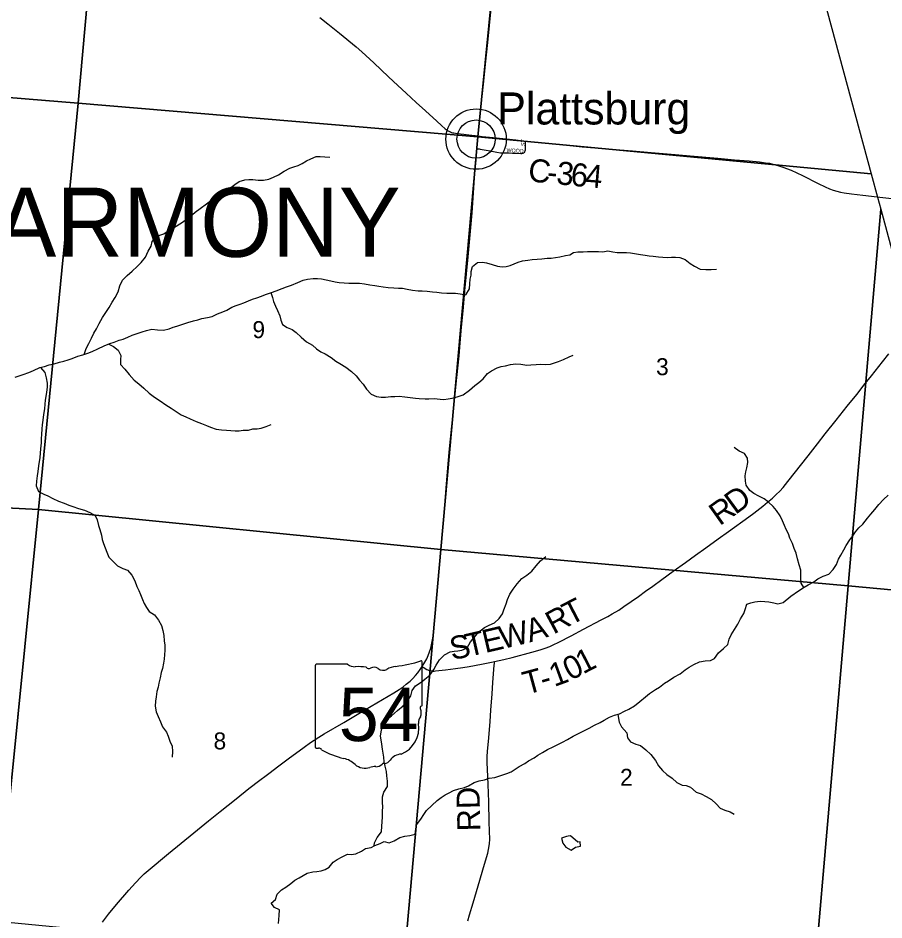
# Model space of a CAD drawing. Extents: x 1410790 to 1770854, y 566777 to 831614.
# Drawn here: x 1650703 to 1661970, y 682381 to 694121 of the extents above; entities that cross this region are included whole.
import ezdxf

# ---------------------------------------------------------------- set-up
doc = ezdxf.new("R2010")
doc.units = 0
for name, color, linetype in [('GM_X_County_Road', 7, 'Continuous'), ('GM_X_County_Road_Text', 7, 'Continuous'), ('GM_X_Minor_Lake', 7, 'Continuous'), ('GM_X_Minor_River', 7, 'Continuous'), ('GM_X_Section', 7, 'Continuous'), ('GM_X_Section_Text', 7, 'Continuous'), ('GM_X_State_Location', 7, 'Continuous'), ('GM_X_State_Route', 7, 'Continuous'), ('GM_X_State_Shield', 7, 'Continuous'), ('GM_X_Township_Road', 7, 'Continuous'), ('GM_X_Township_Road_Text', 7, 'Continuous'), ('GM_X_Township_Subdivision', 7, 'Continuous'), ('GM_X_Township_Subdivision_Text', 7, 'Continuous'), ('GM_X_Township_Text', 7, 'Continuous'), ('GM_X_Unincorporated', 7, 'Continuous'), ('GM_X_Unincorporated_Location', 7, 'Continuous'), ('GM_X_Unincorporated_Text', 7, 'Continuous')]:
    doc.layers.add(name, color=color, linetype=linetype)

msp = doc.modelspace()

# ---------------------------------------------------------------- linework, layer by layer
at = {"layer": 'GM_X_County_Road'}
for points in [[(1654630, 694129), (1654733, 694047), (1654886, 693924), (1655102, 693747), (1655177, 693683), (1655333, 693537), (1655525, 693358), (1655644, 693245), (1655752, 693144), (1655885, 693023), (1656006, 692912), (1656150, 692778), (1656211, 692723), (1656260, 692681), (1656286, 692662), (1656301, 692652), (1656315, 692645), (1656328, 692639), (1656344, 692633), (1656358, 692629), (1656374, 692626), (1656393, 692622), (1656422, 692618), (1656503, 692609), (1656568, 692602), (1656689, 692587)], [(1656689, 692587), (1656744, 692581), (1656887, 692566), (1657182, 692534), (1657307, 692520)], [(1657307, 692520), (1657524, 692497), (1657767, 692474), (1658045, 692446), (1658208, 692432), (1658404, 692415), (1658535, 692404), (1658698, 692391), (1658894, 692375), (1658992, 692367), (1659254, 692345), (1659450, 692327), (1659809, 692296), (1660027, 692277), (1660218, 692261), (1660349, 692249), (1660430, 692238), (1660479, 692230), (1660543, 692215), (1660591, 692201), (1660653, 692180), (1660761, 692139), (1660836, 692107), (1660910, 692072), (1661114, 691966), (1661203, 691923), (1661263, 691897), (1661309, 691880), (1661355, 691866), (1661403, 691855), (1661451, 691846), (1661549, 691833), (1661695, 691816), (1661956, 691785), (1662151, 691763)]]:
    msp.add_lwpolyline(points, dxfattribs=at)
at = {"layer": 'GM_X_Minor_Lake'}
for points in [[(1657860, 683470), (1657838, 683467), (1657776, 683445), (1657790, 683379), (1657829, 683329), (1657901, 683290)], [(1657901, 683290), (1657958, 683328), (1658020, 683340), (1658018, 683396), (1657985, 683393), (1657890, 683475), (1657860, 683470)]]:
    msp.add_lwpolyline(points, dxfattribs=at)
at = {"layer": 'GM_X_Minor_River'}
for points in [[(1652844, 691466), (1652941, 691537), (1653006, 691595), (1653074, 691644), (1653157, 691704), (1653213, 691746), (1653272, 691789), (1653338, 691827), (1653400, 691866), (1653471, 691916), (1653523, 691956), (1653580, 691995), (1653652, 692013), (1653706, 692019), (1653756, 692018), (1653826, 692012), (1653898, 692009), (1653966, 692025), (1654025, 692050), (1654091, 692080), (1654164, 692129), (1654238, 692165), (1654292, 692185), (1654348, 692200), (1654401, 692226), (1654455, 692262), (1654513, 692289), (1654584, 692317), (1654636, 692318), (1654696, 692314), (1654760, 692309)], [(1651563, 689742), (1651590, 689819), (1651626, 689885), (1651657, 689955), (1651687, 690021), (1651726, 690076), (1651760, 690146), (1651801, 690224), (1651844, 690290), (1651890, 690355), (1651929, 690421), (1651967, 690485), (1652006, 690559), (1652028, 690637), (1652063, 690708), (1652124, 690768), (1652188, 690825), (1652252, 690889), (1652307, 690937), (1652363, 691008), (1652396, 691086), (1652433, 691152), (1652447, 691214), (1652500, 691274), (1652550, 691295), (1652600, 691313), (1652658, 691352), (1652724, 691392), (1652844, 691466)], [(1652848, 690137), (1652914, 690158), (1652985, 690180), (1653043, 690194), (1653095, 690209), (1653167, 690225), (1653230, 690238), (1653298, 690270), (1653366, 690295), (1653420, 690317), (1653483, 690357), (1653539, 690378), (1653593, 690398), (1653643, 690414), (1653700, 690439), (1653754, 690461), (1653808, 690479), (1653869, 690502), (1653923, 690522), (1653999, 690549), (1654061, 690569), (1654140, 690600), (1654198, 690624), (1654260, 690644), (1654345, 690677), (1654415, 690709), (1654471, 690720), (1654541, 690730), (1654599, 690729), (1654653, 690725), (1654713, 690715), (1654775, 690700), (1654831, 690688), (1654881, 690679), (1654945, 690675), (1655008, 690672), (1655144, 690671), (1655210, 690663), (1655280, 690648), (1655344, 690640), (1655396, 690629), (1655452, 690621), (1655520, 690612), (1655592, 690610), (1655654, 690605), (1655704, 690603), (1655766, 690593), (1655834, 690578), (1655910, 690570), (1655962, 690571), (1656028, 690567), (1656094, 690558), (1656150, 690552), (1656214, 690545), (1656284, 690541), (1656339, 690538), (1656393, 690538), (1656457, 690531), (1656529, 690519), (1656575, 690595), (1656580, 690663), (1656586, 690721), (1656597, 690773), (1656599, 690823), (1656616, 690889), (1656682, 690939), (1656746, 690942), (1656800, 690934), (1656874, 690913), (1656940, 690891), (1657002, 690884), (1657054, 690888), (1657107, 690901), (1657157, 690923), (1657211, 690943), (1657267, 690960), (1657335, 690970), (1657392, 690976), (1657458, 690981), (1657518, 690987), (1657586, 690994), (1657638, 690996), (1657696, 691003), (1657754, 691013), (1657825, 691028), (1657881, 691040), (1657931, 691068), (1657985, 691077), (1658055, 691079), (1658113, 691082), (1658254, 691081), (1658312, 691079), (1658378, 691089), (1658444, 691076), (1658500, 691070), (1658570, 691069), (1658620, 691067), (1658674, 691064), (1658724, 691056), (1658804, 691041), (1658862, 691035)], [(1658862, 691035), (1658914, 691027), (1658968, 691020), (1659038, 691012), (1659092, 691007), (1659156, 691003), (1659207, 691008), (1659259, 691008), (1659313, 691002), (1659383, 690979), (1659448, 690928), (1659504, 690892), (1659578, 690851), (1659654, 690849), (1659722, 690850), (1659790, 690854)], [(1653993, 690547), (1654015, 690485), (1654028, 690433), (1654054, 690369), (1654081, 690312), (1654109, 690244), (1654124, 690190), (1654144, 690131), (1654206, 690091), (1654268, 690066), (1654320, 690028), (1654385, 689969), (1654457, 689907), (1654533, 689864), (1654586, 689816), (1654642, 689775), (1654700, 689749), (1654776, 689702), (1654837, 689653), (1654889, 689625), (1654969, 689576), (1655043, 689518), (1655102, 689465), (1655146, 689409), (1655192, 689354), (1655235, 689288), (1655299, 689225), (1655367, 689193), (1655427, 689186), (1655483, 689188), (1655553, 689193), (1655605, 689193), (1655663, 689197), (1655737, 689190), (1655807, 689183), (1655873, 689175), (1655923, 689169), (1655999, 689164), (1656049, 689166), (1656116, 689167), (1656194, 689159), (1656244, 689156), (1656300, 689164), (1656350, 689173), (1656416, 689189), (1656495, 689216), (1656575, 689276), (1656646, 689336), (1656698, 689375), (1656753, 689425), (1656811, 689493), (1656862, 689530), (1656938, 689568), (1656988, 689584), (1657044, 689595), (1657111, 689611), (1657179, 689618), (1657243, 689614), (1657321, 689603), (1657375, 689607), (1657443, 689612), (1657497, 689614), (1657571, 689613), (1657629, 689615), (1657682, 689631), (1657736, 689652), (1657802, 689678), (1657872, 689709), (1657925, 689733)], [(1650665, 689448), (1650719, 689464), (1650770, 689481), (1650844, 689507), (1650904, 689532), (1650988, 689570), (1651046, 689585), (1651106, 689605), (1651174, 689618), (1651243, 689640), (1651299, 689653), (1651355, 689673), (1651407, 689688), (1651479, 689718), (1651545, 689735), (1651613, 689759), (1651667, 689780), (1651742, 689814), (1651822, 689855), (1651898, 689883), (1651952, 689902), (1652018, 689926), (1652070, 689943), (1652131, 689969), (1652187, 689992), (1652251, 690014), (1652319, 690037), (1652373, 690055), (1652443, 690072), (1652517, 690062), (1652597, 690057), (1652669, 690075), (1652721, 690096), (1652771, 690112), (1652848, 690137)], [(1651885, 689878), (1651944, 689844), (1652007, 689796), (1652039, 689729), (1652034, 689675), (1652038, 689611), (1652093, 689551), (1652150, 689482), (1652216, 689409), (1652273, 689361), (1652341, 689304), (1652408, 689240), (1652478, 689187), (1652553, 689138), (1652625, 689088), (1652694, 689043), (1652825, 688957)], [(1650996, 689572), (1651050, 689509), (1651071, 689437), (1651080, 689369), (1651080, 689319), (1651073, 689247), (1651056, 689147), (1651052, 689097), (1651047, 689034), (1651035, 688959), (1651024, 688886), (1651016, 688824), (1651011, 688772), (1651007, 688702), (1651004, 688646), (1651002, 688592), (1650997, 688514), (1650991, 688458), (1650986, 688402), (1650969, 688294), (1650959, 688220), (1650950, 688164), (1650943, 688094), (1650939, 688030), (1650968, 687960), (1651038, 687923), (1651092, 687901), (1651157, 687868), (1651229, 687833), (1651301, 687805), (1651364, 687782), (1651416, 687762), (1651490, 687737), (1651568, 687713), (1651639, 687686), (1651707, 687645), (1651734, 687591), (1651752, 687517), (1651769, 687465), (1651789, 687388), (1651798, 687332), (1651814, 687280), (1651835, 687226), (1651857, 687169), (1651884, 687105), (1651937, 687049), (1651995, 686992), (1652065, 686954), (1652126, 686933), (1652184, 686868), (1652223, 686794), (1652250, 686722), (1652276, 686669), (1652297, 686617), (1652323, 686551), (1652344, 686499), (1652376, 686448), (1652411, 686396), (1652477, 686353), (1652530, 686285), (1652568, 686214), (1652587, 686148), (1652599, 686084), (1652604, 686016), (1652613, 685956), (1652611, 685890), (1652610, 685838), (1652604, 685774), (1652597, 685722), (1652583, 685656), (1652566, 685602), (1652552, 685532), (1652535, 685464), (1652525, 685412), (1652510, 685356), (1652502, 685284), (1652493, 685228), (1652487, 685164), (1652500, 685090), (1652527, 685027), (1652557, 684959), (1652582, 684893)], [(1652825, 688957), (1652887, 688928), (1652941, 688902), (1653019, 688869), (1653088, 688845), (1653156, 688818), (1653208, 688796), (1653282, 688769), (1653350, 688762), (1653416, 688758), (1653470, 688754), (1653528, 688747), (1653582, 688749), (1653633, 688756), (1653703, 688758), (1653759, 688772), (1653813, 688775), (1653865, 688781), (1653933, 688806), (1653996, 688830)], [(1660929, 686709), (1660894, 686765), (1660889, 686828), (1660887, 686882), (1660890, 686934), (1660866, 687004), (1660845, 687080), (1660827, 687155), (1660802, 687217), (1660778, 687283), (1660747, 687350), (1660729, 687406), (1660699, 687462), (1660674, 687514), (1660650, 687575), (1660619, 687643), (1660573, 687712), (1660529, 687764), (1660466, 687821), (1660410, 687863), (1660340, 687896), (1660276, 687932), (1660223, 687969), (1660177, 688039), (1660167, 688093), (1660164, 688162), (1660172, 688216), (1660185, 688266), (1660197, 688336), (1660196, 688390), (1660156, 688454), (1660084, 688481), (1660023, 688531)], [(1658030, 684825), (1658133, 684878), (1658202, 684917), (1658278, 684951), (1658328, 684982), (1658397, 685020), (1658463, 685046), (1658527, 685065), (1658596, 685099), (1658650, 685124), (1658725, 685168), (1658795, 685226), (1658868, 685285), (1658920, 685329), (1658999, 685380), (1659051, 685410), (1659115, 685462), (1659166, 685493), (1659236, 685539), (1659317, 685586), (1659385, 685638), (1659437, 685670), (1659494, 685705), (1659568, 685741), (1659642, 685752), (1659711, 685756), (1659767, 685786), (1659816, 685857), (1659880, 685915), (1659937, 685967), (1659955, 686037), (1659984, 686093), (1660024, 686160), (1660067, 686230), (1660105, 686302), (1660146, 686372), (1660166, 686424), (1660187, 686490), (1660237, 686510), (1660289, 686521), (1660360, 686531), (1660422, 686528), (1660474, 686520), (1660536, 686507), (1660590, 686497), (1660658, 686515), (1660759, 686594), (1660859, 686665), (1660932, 686711), (1660982, 686745), (1661057, 686784), (1661111, 686822), (1661181, 686855), (1661254, 686883), (1661308, 686941), (1661351, 687009), (1661379, 687078), (1661408, 687130), (1661448, 687200), (1661479, 687254), (1661528, 687328), (1661564, 687382), (1661600, 687434), (1661643, 687487), (1661695, 687533), (1661756, 687609), (1661797, 687661), (1661851, 687722), (1661902, 687788), (1661962, 687852), (1662025, 687911)], [(1655433, 684856), (1655452, 684921), (1655498, 684989), (1655563, 685039), (1655641, 685106), (1655714, 685170), (1655771, 685234), (1655815, 685299), (1655832, 685367), (1655874, 685429), (1655947, 685475), (1655997, 685513), (1656060, 685566), (1656112, 685642), (1656145, 685698), (1656185, 685768), (1656252, 685833), (1656326, 685873), (1656376, 685881), (1656427, 685886), (1656479, 685894), (1656547, 685923), (1656592, 685999), (1656642, 686061), (1656695, 686127), (1656771, 686186), (1656834, 686216), (1656902, 686249), (1656963, 686303), (1657005, 686367), (1657024, 686419), (1657054, 686497), (1657071, 686551), (1657103, 686623), (1657146, 686685), (1657198, 686754), (1657259, 686824), (1657324, 686870), (1657390, 686919), (1657445, 686989), (1657503, 687057), (1657570, 687112)], [(1658506, 685059), (1658517, 685005), (1658525, 684955), (1658556, 684893), (1658626, 684818)], [(1652582, 684893), (1652633, 684824), (1652656, 684774), (1652678, 684710), (1652709, 684643), (1652712, 684573), (1652708, 684501)], [(1655338, 683345), (1655339, 683385), (1655375, 683455), (1655430, 683528), (1655438, 683602), (1655441, 683656), (1655443, 683723), (1655447, 683797), (1655450, 683853), (1655444, 683909), (1655445, 683983), (1655463, 684043), (1655511, 684117), (1655512, 684189), (1655502, 684257), (1655497, 684311), (1655481, 684383), (1655469, 684441), (1655462, 684499), (1655454, 684550), (1655444, 684602), (1655437, 684670), (1655427, 684724), (1655419, 684774), (1655433, 684856)], [(1656834, 684225), (1656908, 684237), (1656960, 684253), (1657064, 684288), (1657119, 684310), (1657171, 684342), (1657223, 684378), (1657296, 684419), (1657346, 684451), (1657418, 684493), (1657468, 684524), (1657527, 684560), (1657593, 684600), (1657665, 684633), (1657718, 684659), (1657788, 684693), (1657854, 684730), (1657927, 684774), (1658030, 684825)], [(1658626, 684818), (1658633, 684752), (1658673, 684698), (1658743, 684671), (1658801, 684651), (1658873, 684597), (1658938, 684534), (1658996, 684456), (1659035, 684385), (1659089, 684327), (1659143, 684275), (1659213, 684226), (1659274, 684168), (1659346, 684135), (1659396, 684129), (1659454, 684109), (1659526, 684046), (1659592, 684022), (1659656, 683986), (1659726, 683947), (1659787, 683891), (1659837, 683836), (1659901, 683808), (1659971, 683790), (1660023, 683757)], [(1654093, 682334), (1654097, 682388), (1654101, 682438), (1654104, 682514), (1654040, 682543), (1653998, 682601), (1654051, 682649), (1654073, 682717), (1654131, 682771), (1654186, 682806), (1654254, 682856), (1654306, 682900), (1654361, 682929), (1654411, 682961), (1654467, 682991), (1654539, 683007), (1654591, 683010), (1654648, 683022), (1654698, 683038), (1654750, 683070), (1654805, 683135), (1654855, 683167), (1654919, 683203), (1654989, 683238), (1655039, 683234), (1655098, 683240), (1655170, 683275), (1655222, 683309), (1655296, 683325), (1655347, 683349), (1655413, 683378), (1655465, 683400), (1655533, 683386), (1655599, 683411), (1655672, 683453), (1655736, 683471), (1655802, 683482), (1655872, 683496), (1655877, 683564), (1655889, 683618), (1655943, 683694), (1655984, 683752), (1656016, 683805), (1656087, 683869), (1656157, 683937), (1656207, 683973), (1656260, 684010), (1656314, 684036), (1656368, 684066), (1656440, 684087), (1656511, 684103), (1656565, 684127), (1656637, 684170), (1656705, 684190), (1656772, 684206), (1656834, 684225)]]:
    msp.add_lwpolyline(points, dxfattribs=at)
at = {"layer": 'GM_X_Section'}
for points in [[(1646893, 698880), (1651967, 698385), (1651485, 693012), (1646387, 693431)], [(1651967, 698385), (1657212, 697877), (1656684, 692574), (1651485, 693012)], [(1657212, 697877), (1660299, 697661), (1661804, 692094), (1656684, 692574)], [(1646387, 693431), (1651485, 693012), (1650971, 687722), (1645810, 687990)], [(1651485, 693012), (1656684, 692574), (1656205, 687203), (1650971, 687722)], [(1656684, 692574), (1661804, 692094), (1661886, 691790), (1661928, 691633), (1661505, 686730), (1656205, 687203)], [(1662721, 688679), (1663280, 686567), (1661505, 686730), (1661928, 691633)], [(1645810, 687990), (1650971, 687722), (1650431, 682360), (1645273, 682909)], [(1650971, 687722), (1656205, 687203), (1655729, 681849), (1650431, 682360)], [(1656205, 687203), (1661505, 686730), (1661045, 681417), (1655729, 681849)], [(1661505, 686730), (1663280, 686567), (1663452, 685916), (1664037, 683760), (1664738, 681092), (1661045, 681417)]]:
    msp.add_lwpolyline(points, close=True, dxfattribs=at)
at = {"layer": 'GM_X_State_Route'}
msp.add_lwpolyline([(1651800, 682352), (1651881, 682454), (1651985, 682581), (1652144, 682769), (1652232, 682866), (1652299, 682938), (1652346, 682983), (1652395, 683026), (1652661, 683245), (1652991, 683515), (1653182, 683670), (1653335, 683794), (1653540, 683958), (1653707, 684090), (1653850, 684201), (1653930, 684260), (1653968, 684289), (1654098, 684389), (1654216, 684477), (1654427, 684632), (1654508, 684689), (1654617, 684761), (1654687, 684804), (1654941, 684953), (1655223, 685121), (1655592, 685336), (1655661, 685380), (1655715, 685417), (1655754, 685448), (1655804, 685491), (1655840, 685525), (1655873, 685561), (1655905, 685599), (1655935, 685639), (1655961, 685678), (1655962, 685680), (1655996, 685736), (1656020, 685780), (1656040, 685825), (1656057, 685872), (1656072, 685919), (1656087, 685983), (1656100, 686047), (1656109, 686113), (1656118, 686194), (1656137, 686423), (1656164, 686735), (1656175, 686863), (1656198, 687109), (1656216, 687321), (1656234, 687517), (1656256, 687779), (1656278, 688057), (1656301, 688318), (1656319, 688514), (1656348, 688808), (1656370, 689020), (1656387, 689183), (1656414, 689444), (1656441, 689722), (1656451, 689836), (1656470, 690048), (1656497, 690359), (1656517, 690571), (1656558, 691012), (1656610, 691584), (1656634, 691911), (1656648, 692107), (1656662, 692270), (1656674, 692401), (1656675, 692421), (1656686, 692548), (1656689, 692587), (1656699, 692695), (1656718, 692874), (1656743, 693102), (1656762, 693298), (1656790, 693559), (1656815, 693804), (1656859, 694245)], dxfattribs=at)
at = {"layer": 'GM_X_State_Shield'}
for p, q in [((1654570, 685691), (1654570, 684635)), ((1654991, 685709), (1654584, 685709)), ((1655962, 685183), (1655962, 685736)), ((1655962, 685183), (1655962, 685183))]:
    msp.add_line(p, q, dxfattribs=at)
for centre, radius, start, end in [((1654586, 685693), 16.1, 98.1301, 188.1301), ((1655088, 685832), 156, 231.6195, 271.1119), ((1655140, 685116), 562, 80.4867, 94.9883), ((1655268, 685699), 45.1, 219.7921, 297.1024), ((1655334, 685577), 93.8, 54.4667, 119.1411), ((1655455, 685744), 113, 233.8562, 294.8282), ((1655654, 685387), 297, 97.3462, 120.7689), ((1655466, 687150), 1476, 275.8445, 288.9065), ((1655947, 685738), 15.5, 351.8621, 97.738), ((1655958, 685142), 24, 107.944, 210.337), ((1655806, 685072), 144, 340.033, 23.6496), ((1655945, 685181), 16.6, 289.6038, 7.7341), ((1656018, 684952), 105, 136.8065, 186.9296), ((1655549, 684881), 369, 292.3089, 8.9858), ((1654586, 684632), 16.3, 171.9584, 258.3066), ((1654588, 684740), 124, 267.339, 280.6039), ((1654614, 684574), 44.8, 29.7484, 93.2717), ((1655179, 685523), 1066, 240.4129, 257.1985), ((1654861, 684160), 334, 47.1842, 75.836), ((1655704, 684338), 202, 94.4031, 142.5768), ((1655222, 684568), 212, 230.7004, 286.2918), ((1655344, 684203), 174, 85.6951, 111.2099), ((1655360, 684489), 113, 268.777, 315.5493), ((1655462, 684387), 31.8, 65.7517, 132.6484), ((1655448, 684532), 119, 282.8732, 323.2771)]:
    msp.add_arc(centre, radius, start, end, dxfattribs=at)
at = {"layer": 'GM_X_Township_Road'}
for points in [[(1656901, 685743), (1657023, 685770), (1657134, 685797), (1657387, 685866), (1657498, 685897), (1657560, 685917), (1657622, 685941), (1657667, 685961), (1657740, 685996), (1657900, 686079), (1658060, 686164), (1658292, 686286), (1658379, 686333), (1658435, 686365), (1658519, 686415), (1658587, 686460), (1658682, 686526), (1658774, 686593), (1658867, 686660), (1658961, 686727), (1659081, 686813), (1659226, 686920), (1659386, 687035), (1659519, 687130), (1659653, 687225), (1659813, 687340), (1659945, 687436), (1660212, 687628), (1660277, 687678), (1660393, 687769), (1660456, 687821), (1660519, 687873), (1660568, 687917), (1660615, 687963), (1660659, 688011), (1660721, 688087), (1660985, 688423), (1661106, 688578), (1661207, 688707), (1661350, 688887), (1661492, 689067), (1661615, 689221), (1661727, 689362), (1661809, 689465), (1661951, 689645), (1662032, 689748)], [(1655961, 685678), (1655976, 685670), (1656023, 685643), (1656037, 685636), (1656052, 685630), (1656068, 685626), (1656084, 685623), (1656101, 685621), (1656117, 685621), (1656133, 685622), (1656264, 685637), (1656394, 685653), (1656491, 685666), (1656572, 685680), (1656733, 685710), (1656865, 685735), (1656901, 685743)], [(1656555, 682368), (1656576, 682447), (1656624, 682604), (1656689, 682824), (1656773, 683107), (1656814, 683248), (1656826, 683296), (1656835, 683344), (1656838, 683377), (1656840, 683426), (1656837, 683540), (1656834, 683655), (1656827, 683917), (1656819, 684146), (1656810, 684343), (1656807, 684425), (1656808, 684507), (1656811, 684572), (1656827, 684752), (1656844, 684964), (1656854, 685111), (1656870, 685324), (1656881, 685471), (1656900, 685699), (1656901, 685721), (1656901, 685743)]]:
    msp.add_lwpolyline(points, dxfattribs=at)
at = {"layer": 'GM_X_Township_Subdivision'}
msp.add_lwpolyline([(1656675, 692421), (1656683, 692420), (1656704, 692417), (1656715, 692415), (1656819, 692395), (1656932, 692374), (1656981, 692367), (1657014, 692365), (1657088, 692365), (1657138, 692364), (1657178, 692361), (1657244, 692358), (1657257, 692359), (1657268, 692361), (1657277, 692363), (1657284, 692368), (1657290, 692372), (1657295, 692377), (1657299, 692386), (1657302, 692394), (1657304, 692405), (1657305, 692418), (1657305, 692434), (1657307, 692505), (1657307, 692520)], dxfattribs=at)
at = {"layer": 'GM_X_Unincorporated'}
for radius in [393, 249]:
    msp.add_circle((1656663, 692545), radius, dxfattribs=at)
at = {"layer": 'GM_X_Unincorporated_Location'}
msp.add_line((1656663, 692545), (1656663, 692545), dxfattribs=at)

# ---------------------------------------------------------------- texts
at = {"layer": 'GM_X_County_Road_Text'}
for s, rotation, p in [('C', 354.2001, (1657331, 691997)), ('3', 354.2632, (1657699, 691960)), ('6', 354.4555, (1657884, 691941)), ('4', 355.3558, (1658073, 691923)), ('-', 354.2132, (1657576, 691972))]:
    msp.add_text(s, height=300, rotation=rotation, dxfattribs=at).set_placement(p)
at = {"layer": 'GM_X_Section_Text'}
for s, p in [('9', (1653753, 689955)), ('3', (1659005, 689472)), ('8', (1653247, 684601)), ('2', (1658536, 684127))]:
    msp.add_text(s, height=221, rotation=0, dxfattribs=at).set_placement(p)
at = {"layer": 'GM_X_State_Location'}
for s in ['s', 'r']:
    msp.add_text(s, height=1, dxfattribs=at).set_placement((1655250, 685093))
msp.add_text('54', height=1, rotation=0, dxfattribs=at).set_placement((1654998, 685020))
at = {"layer": 'GM_X_State_Shield'}
msp.add_text('54', height=696.1, dxfattribs=at).set_placement((1654877, 684709))
at = {"layer": 'GM_X_Township_Road_Text'}
for s, rotation, p in [('D', 36.1512, (1660036, 687649)), ('R', 35.3616, (1659832, 687504)), ('T', 27.533, (1657887, 686208)), ('R', 28.16, (1657670, 686093)), ('W', 13.2069, (1657000, 685905)), ('A', 17.0987, (1657360, 685991)), ('T', 12.9274, (1656561, 685804)), ('E', 13.1781, (1656781, 685854)), ('S', 10.0537, (1656346, 685765)), ('1', 27.2687, (1658054, 685576)), ('0', 27.1727, (1657890, 685491)), ('T', 15.2369, (1657317, 685311)), ('1', 20.045, (1657679, 685412)), ('-', 15.7238, (1657537, 685371)), ('RD', 91.4273, (1656720, 683538))]:
    msp.add_text(s, height=300, rotation=rotation, dxfattribs=at).set_placement(p)
at = {"layer": 'GM_X_Township_Subdivision_Text'}
for s, rotation, p in [('ST', 90, (1657299, 692454)), ('WOOD', 357.2757, (1657058, 692376))]:
    msp.add_text(s, height=50, rotation=rotation, dxfattribs=at).set_placement(p)
at = {"layer": 'GM_X_Township_Text'}
msp.add_text('HARMONY', height=900, rotation=0, dxfattribs=at).set_placement((1649529, 691013))
at = {"layer": 'GM_X_Unincorporated_Text'}
msp.add_text('Plattsburg', height=417, rotation=0, dxfattribs=at).set_placement((1656939, 692736))

doc.saveas('drawing.dxf')
